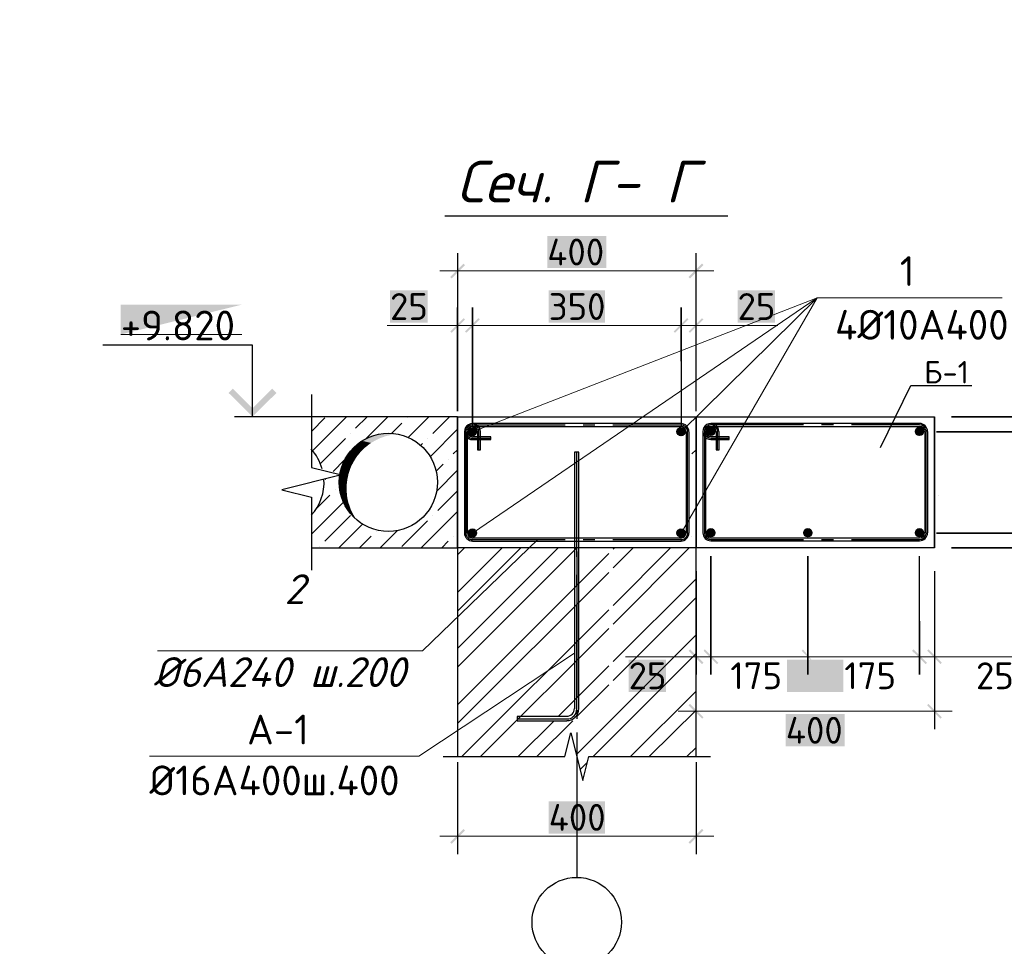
# Model space of a CAD drawing. Header units: millimetres. Extents: x 363306 to 7757304, y 1022887 to 1207196.
# Tile 665 of 1056: x 2271030 to 2279289, y 1070910 to 1078681. Entities that reach past the tile are written whole.
import ezdxf

# ---------------------------------------------------------------- set-up
doc = ezdxf.new("R2010")
doc.units = ezdxf.units.MM
for name, color, linetype in [('0 @ 100', 7, 'Continuous'), ('PDF3_0', 7, 'Continuous'), ('PDF3_Text', 7, 'Continuous'), ('PDF4_0', 7, 'Continuous'), ('PDF4_Text', 7, 'Continuous'), ('PDF4_Размерные линии', 7, 'Continuous')]:
    doc.layers.add(name, color=color, linetype=linetype)
for name, color, linetype, true_color in [('PDF4__Армирования', 7, 'Continuous', 0x0000dd), ('PDF4__ось', 7, 'Continuous', 0x989898), ('PDF4_Layer7', 7, 'Continuous', 0x947000)]:
    doc.layers.add(name, color=color, linetype=linetype, true_color=true_color)
doc.styles.add('PDF ISOCPEUR', font='isocpeur.TTF')
doc.styles.add('PDF ISOCPEUR Italic', font='isocpeui.ttf')
doc.styles.add('ГОСТ 2.304', font='isocpeui.ttf')

msp = doc.modelspace()

# ---------------------------------------------------------------- linework, layer by layer
at = {"layer": 'PDF3_0', "lineweight": 25, "elevation": 0}
msp.add_lwpolyline([(2278249.33, 1075093.456), (2278504.141, 1075612.864), (2279017.352, 1075612.864)], dxfattribs=at)
at = {"layer": 'PDF4_0', "lineweight": 25, "elevation": 0}
for points in [[(2274702.25, 1076722.949), (2274702.25, 1075397.509), (2274702.25, 1076265.742)], [(2276703.494, 1075622.265), (2276703.494, 1076722.949)], [(2276577.262, 1075816.231), (2276577.262, 1076265.742), (2276577.262, 1075272.817)], [(2276703.494, 1075397.509), (2276703.494, 1076265.742)], [(2272982.719, 1075351.327), (2272982.719, 1075950.161), (2271728.093, 1075950.161)], [(2273476.873, 1075537.597), (2273476.873, 1075351.327), (2273476.873, 1074924.908), (2273727.798, 1074863.331), (2273227.487, 1074738.638), (2273476.873, 1074675.522), (2273476.873, 1074250.642), (2273476.873, 1074062.833)], [(2273886.358, 1075351.327), (2272831.856, 1075351.327)], [(2274702.25, 1075351.327), (2274702.25, 1074250.642)], [(2276703.494, 1075351.327), (2276703.494, 1074252.182)], [(2278703.199, 1075351.327), (2278703.199, 1074252.182)], [(2280389.551, 1075351.327), (2278845.514, 1075351.327), (2279803.032, 1075351.327)], [(2275702.872, 1074221.393), (2275702.872, 1073003.713)], [(2280389.551, 1074250.642), (2278845.514, 1074250.642), (2279803.032, 1074250.642)], [(2278578.507, 1073637.412), (2278578.507, 1073187.902), (2278578.507, 1074182.366)], [(2276703.494, 1072730.694), (2276703.494, 1074056.134), (2276703.494, 1073187.902)], [(2278703.199, 1074056.134), (2278703.199, 1073187.902)], [(2278703.199, 1073831.379), (2278703.199, 1072730.694)], [(2275702.872, 1072891.336), (2275702.872, 1072815.904)], [(2274582.175, 1072500.323), (2274702.25, 1072500.323), (2275602.81, 1072500.323), (2275653.611, 1072700.448), (2275753.673, 1072300.199), (2275802.934, 1072500.323), (2276703.494, 1072500.323), (2276823.569, 1072500.323)], [(2275702.872, 1072703.527), (2275702.872, 1071487.386)], [(2274702.25, 1072500.323), (2274702.25, 1072500.323)], [(2274702.25, 1072452.601), (2274702.25, 1071681.352)], [(2276703.494, 1072452.601), (2276703.494, 1071681.352)]]:
    msp.add_lwpolyline(points, dxfattribs=at)
at = {"layer": 'PDF4_0', "lineweight": 18, "elevation": 0}
for points in [[(2274552.926, 1076573.625), (2276852.818, 1076573.625)], [(2274111.113, 1076116.418), (2274702.25, 1076116.418)], [(2274552.926, 1076116.418), (2274977.806, 1076116.418)], [(2274677.619, 1076116.418), (2276728.125, 1076116.418)], [(2276427.938, 1076116.418), (2276852.818, 1076116.418)], [(2277390.075, 1076116.418), (2276703.494, 1076116.418)], [(2276112.358, 1073337.225), (2276703.494, 1073337.225)], [(2276552.631, 1073337.225), (2276977.511, 1073337.225)], [(2276678.864, 1073337.225), (2278727.83, 1073337.225)], [(2278427.643, 1073337.225), (2278852.523, 1073337.225)], [(2279391.32, 1073337.225), (2278703.199, 1073337.225)], [(2276552.631, 1072881.557), (2278852.523, 1072881.557)], [(2274552.926, 1071832.216), (2276852.818, 1071832.216)]]:
    msp.add_lwpolyline(points, dxfattribs=at)
at = {"layer": 'PDF4_0', "lineweight": 20, "elevation": 0}
for points in [[(2274828.482, 1074375.335), (2277717.971, 1076347.331), (2276577.262, 1074375.335)], [(2276577.262, 1075225.095), (2277717.971, 1076347.331), (2274828.482, 1075225.095)], [(2277717.971, 1076347.331), (2279271.245, 1076347.331)], [(2275376.515, 1074319.916), (2274408.221, 1073387.028), (2272185.3, 1073387.028)], [(2274377.433, 1072503.402), (2272119.105, 1072503.402)]]:
    msp.add_lwpolyline(points, dxfattribs=at)
at = {"layer": 'PDF4_0', "lineweight": 25, "elevation": 0}
for points in [[(2274828.482, 1076265.742), (2274828.482, 1075272.817)], [(2279803.032, 1075225.095), (2278720.821, 1075225.095)], [(2279803.032, 1074375.335), (2278720.821, 1074375.335)], [(2276828.187, 1073187.902), (2276828.187, 1074182.366)], [(2277641.492, 1073187.902), (2277641.492, 1074182.366)]]:
    msp.add_lwpolyline(points, close=True, dxfattribs=at)
at = {"layer": 'PDF4_0', "color": 7, "lineweight": 0, "true_color": 0xffffff, "elevation": 0}
msp.add_lwpolyline([(2271877.416, 1076040.987), (2272891.893, 1076040.987)], dxfattribs=at)
at = {"layer": 'PDF4_0', "color": 8, "lineweight": 25, "true_color": 0x767676, "elevation": 0}
for points in [[(2273476.873, 1075228.173), (2273589.25, 1075340.551)], [(2273487.649, 1075066.534), (2273772.441, 1075351.327)], [(2273847.873, 1075254.344), (2273944.856, 1075351.327)], [(2273935.619, 1075168.136), (2274117.271, 1075351.327)], [(2274151.138, 1075212.779), (2274235.806, 1075297.447)], [(2274278.91, 1075340.551), (2274278.91, 1075340.551)], [(2274289.686, 1075177.373), (2274462.101, 1075351.327)], [(2274494.428, 1075211.24), (2274634.516, 1075351.327)], [(2273804.769, 1075211.24), (2273804.769, 1075211.24)], [(2274474.416, 1075017.273), (2274702.25, 1075246.646)], [(2273553.844, 1074958.775), (2273761.665, 1075168.136)], [(2274394.366, 1075111.178), (2274408.221, 1075125.032)], [(2274451.325, 1075168.136), (2274451.325, 1075168.136)], [(2274666.843, 1075038.825), (2274702.25, 1075074.232)], [(2276668.088, 1075038.825), (2276703.494, 1075074.232)], [(2273660.063, 1074892.58), (2273755.507, 1074988.024)], [(2274523.677, 1074895.659), (2274580.636, 1074952.617)], [(2274623.74, 1074995.721), (2274623.74, 1074995.721)], [(2274528.296, 1074726.323), (2274702.25, 1074901.817)], [(2273592.329, 1074826.385), (2273598.487, 1074831.003)], [(2273523.055, 1074583.157), (2273632.354, 1074693.995)], [(2273675.458, 1074737.099), (2273675.458, 1074737.099)], [(2274537.532, 1074564.684), (2274702.25, 1074729.402)], [(2278737.067, 1074693.995), (2278737.067, 1074693.995)], [(2273476.873, 1074366.099), (2273746.271, 1074633.958)], [(2274397.445, 1074250.642), (2274702.25, 1074555.447)], [(2273589.25, 1074306.062), (2273804.769, 1074521.58)], [(2273707.785, 1074250.642), (2273906.37, 1074449.227)], [(2274235.806, 1074262.958), (2274451.325, 1074478.476)], [(2274494.428, 1074521.58), (2274494.428, 1074521.58)], [(2274020.287, 1074392.269), (2274020.287, 1074392.269)], [(2274052.615, 1074250.642), (2274197.321, 1074395.348)], [(2273880.2, 1074250.642), (2273977.184, 1074349.165)], [(2274569.86, 1074250.642), (2274623.74, 1074306.062)], [(2274666.843, 1074349.165), (2274666.843, 1074349.165)], [(2276668.088, 1074349.165), (2276668.088, 1074349.165)], [(2273546.146, 1074262.958), (2273546.146, 1074262.958)], [(2274702.25, 1073878.103), (2275076.329, 1074250.642)], [(2274702.25, 1073407.041), (2275547.391, 1074250.642)], [(2274702.25, 1074192.145), (2274760.748, 1074250.642)], [(2274702.25, 1073721.082), (2275233.349, 1074250.642)], [(2274702.25, 1073250.02), (2275704.412, 1074250.642)], [(2274702.25, 1072934.439), (2275970.731, 1074202.92)], [(2276007.677, 1074239.867), (2276018.453, 1074250.642)], [(2276007.677, 1073768.804), (2276489.515, 1074250.642)], [(2276007.677, 1074082.846), (2276175.474, 1074250.642)], [(2276007.677, 1073611.784), (2276646.536, 1074250.642)], [(2274702.25, 1072777.419), (2275970.731, 1074045.9)], [(2276007.677, 1073297.742), (2276703.494, 1073992.02)], [(2276007.677, 1073139.182), (2276703.494, 1073834.999)], [(2274739.196, 1072500.323), (2275970.731, 1073731.858)], [(2274896.217, 1072500.323), (2275970.731, 1073574.838)], [(2275698.254, 1072515.717), (2276703.494, 1073520.958)], [(2275839.88, 1072500.323), (2276703.494, 1073363.937)], [(2275547.391, 1072837.456), (2275970.731, 1073260.796)], [(2275704.412, 1072837.456), (2275970.731, 1073103.775)], [(2276153.922, 1072500.323), (2276703.494, 1073049.896)], [(2276310.943, 1072500.323), (2276703.494, 1072891.336)], [(2275210.258, 1072500.323), (2275511.984, 1072800.51)], [(2275367.279, 1072500.323), (2275669.005, 1072800.51)], [(2276624.984, 1072500.323), (2276703.494, 1072577.294)], [(2275730.582, 1072391.025), (2275790.619, 1072451.062)]]:
    msp.add_lwpolyline(points, dxfattribs=at)
at = {"layer": 'PDF4_0', "lineweight": 30, "elevation": 0}
for points in [[(2275282.611, 1074250.642), (2274702.25, 1074250.642), (2274702.25, 1075351.327), (2275282.611, 1075351.327)], [(2274702.25, 1075351.327), (2274702.25, 1074250.642), (2274702.25, 1075351.327)], [(2275031.686, 1075351.327), (2276703.494, 1075351.327), (2276703.494, 1074250.642), (2275031.686, 1074250.642)], [(2277032.93, 1075351.327), (2278703.199, 1075351.327), (2278703.199, 1074252.182), (2276703.494, 1074252.182), (2276703.494, 1075351.327), (2277282.316, 1075351.327)], [(2276703.494, 1075351.327), (2276703.494, 1074252.182), (2276703.494, 1075351.327)], [(2278703.199, 1075351.327), (2278703.199, 1074252.182), (2278703.199, 1075351.327)], [(2276703.494, 1072500.323), (2276703.494, 1074250.642), (2274702.25, 1074250.642), (2274702.25, 1072500.323)]]:
    msp.add_lwpolyline(points, dxfattribs=at)
at = {"layer": 'PDF4_0', "color": 1, "lineweight": 20, "elevation": 0}
for points in [[(2274793.076, 1075223.555), (2274830.022, 1075260.501)], [(2274794.615, 1075235.87), (2274817.706, 1075258.962)], [(2274796.155, 1075214.319), (2274839.258, 1075257.422)], [(2274799.233, 1075206.622), (2274846.955, 1075254.344)], [(2274803.852, 1075200.464), (2274853.113, 1075249.725)], [(2274810.009, 1075195.846), (2274857.731, 1075243.568)], [(2274817.706, 1075192.767), (2274860.81, 1075235.87)], [(2274828.482, 1075191.227), (2274862.35, 1075225.095)], [(2274842.337, 1075194.306), (2274859.271, 1075211.24)], [(2276543.395, 1075223.555), (2276580.341, 1075260.501)], [(2276544.934, 1075235.87), (2276568.026, 1075258.962)], [(2276544.934, 1075214.319), (2276589.577, 1075257.422)], [(2276549.553, 1075206.622), (2276597.275, 1075254.344)], [(2276554.171, 1075200.464), (2276603.432, 1075249.725)], [(2276560.328, 1075195.846), (2276608.05, 1075243.568)], [(2276568.026, 1075192.767), (2276611.129, 1075235.87)], [(2276578.802, 1075191.227), (2276612.669, 1075225.095)], [(2276592.656, 1075194.306), (2276609.59, 1075211.24)], [(2276794.32, 1075223.555), (2276831.266, 1075260.501)], [(2276795.86, 1075235.87), (2276818.951, 1075258.962)], [(2276795.86, 1075214.319), (2276840.503, 1075258.962)], [(2276798.938, 1075208.161), (2276846.66, 1075255.883)], [(2276805.096, 1075202.003), (2276852.818, 1075249.725)], [(2276811.254, 1075197.385), (2276857.436, 1075243.568)], [(2276818.951, 1075194.306), (2276860.515, 1075235.87)], [(2276828.187, 1075192.767), (2276862.055, 1075226.634)], [(2276842.042, 1075195.846), (2276858.976, 1075212.779)], [(2278544.639, 1075223.555), (2278581.585, 1075260.501)], [(2278544.639, 1075235.87), (2278569.27, 1075258.962)], [(2278546.179, 1075214.319), (2278589.282, 1075258.962)], [(2278549.258, 1075208.161), (2278596.98, 1075255.883)], [(2278555.415, 1075202.003), (2278603.137, 1075249.725)], [(2278561.573, 1075197.385), (2278607.755, 1075243.568)], [(2278569.27, 1075194.306), (2278610.834, 1075235.87)], [(2278578.507, 1075192.767), (2278612.374, 1075226.634)], [(2278592.361, 1075195.846), (2278609.295, 1075212.779)], [(2274793.076, 1074372.257), (2274830.022, 1074409.203)], [(2274794.615, 1074384.572), (2274817.706, 1074409.203)], [(2274796.155, 1074364.559), (2274839.258, 1074407.663)], [(2274799.233, 1074356.862), (2274846.955, 1074404.584)], [(2274803.852, 1074350.705), (2274853.113, 1074398.427)], [(2274810.009, 1074346.086), (2274857.731, 1074392.269)], [(2274817.706, 1074343.008), (2274860.81, 1074384.572)], [(2274828.482, 1074341.468), (2274862.35, 1074375.335)], [(2274842.337, 1074344.547), (2274859.271, 1074361.481)], [(2276543.395, 1074372.257), (2276580.341, 1074409.203)], [(2276544.934, 1074384.572), (2276568.026, 1074409.203)], [(2276544.934, 1074364.559), (2276589.577, 1074407.663)], [(2276549.553, 1074356.862), (2276597.275, 1074404.584)], [(2276554.171, 1074350.705), (2276603.432, 1074398.427)], [(2276560.328, 1074346.086), (2276608.05, 1074392.269)], [(2276568.026, 1074343.008), (2276611.129, 1074384.572)], [(2276578.802, 1074341.468), (2276612.669, 1074375.335)], [(2276592.656, 1074344.547), (2276609.59, 1074361.481)], [(2276794.32, 1074373.796), (2276831.266, 1074410.742)], [(2276795.86, 1074386.111), (2276818.951, 1074409.203)], [(2276795.86, 1074364.559), (2276840.503, 1074409.203)], [(2276798.938, 1074358.402), (2276846.66, 1074404.584)], [(2276805.096, 1074352.244), (2276852.818, 1074399.966)], [(2276811.254, 1074347.626), (2276857.436, 1074393.808)], [(2276818.951, 1074343.008), (2276860.515, 1074386.111)], [(2276828.187, 1074343.008), (2276862.055, 1074376.875)], [(2276842.042, 1074346.086), (2276858.976, 1074363.02)], [(2277607.624, 1074373.796), (2277644.57, 1074410.742)], [(2277609.164, 1074386.111), (2277632.255, 1074409.203)], [(2277609.164, 1074364.559), (2277653.807, 1074409.203)], [(2277612.243, 1074358.402), (2277659.965, 1074404.584)], [(2277618.4, 1074352.244), (2277666.122, 1074399.966)], [(2277624.558, 1074347.626), (2277670.741, 1074393.808)], [(2277632.255, 1074343.008), (2277673.819, 1074386.111)], [(2277641.492, 1074343.008), (2277675.359, 1074376.875)], [(2277655.346, 1074346.086), (2277672.28, 1074363.02)], [(2278544.639, 1074373.796), (2278581.585, 1074410.742)], [(2278544.639, 1074386.111), (2278569.27, 1074409.203)], [(2278546.179, 1074364.559), (2278589.282, 1074409.203)], [(2278549.258, 1074358.402), (2278596.98, 1074404.584)], [(2278555.415, 1074352.244), (2278603.137, 1074399.966)], [(2278561.573, 1074347.626), (2278607.755, 1074393.808)], [(2278569.27, 1074343.008), (2278610.834, 1074386.111)], [(2278578.507, 1074343.008), (2278612.374, 1074376.875)], [(2278592.361, 1074346.086), (2278609.295, 1074363.02)]]:
    msp.add_lwpolyline(points, dxfattribs=at)
at = {"layer": 'PDF4_0', "lineweight": 0, "elevation": 0}
msp.add_lwpolyline([(2274377.433, 1072503.402), (2275684.399, 1073368.555)], dxfattribs=at)
at = {"layer": 'PDF4_0', "lineweight": 25}
msp.add_circle((2275702.103, 1071112.537, 0), 374.848, dxfattribs=at)
at = {"layer": 'PDF4_0', "color": 7, "true_color": 0xffffff, "transparency": 33554559}
for points in [[(2275455.026, 1076867.654, 0), (2275455.026, 1076598.256, 0), (2275950.719, 1076867.654, 0)], [(2275455.026, 1076598.256, 0), (2275950.719, 1076867.654, 0), (2275950.719, 1076598.256, 0)], [(2274135.744, 1076410.447, 0), (2274135.744, 1076141.049, 0), (2274451.325, 1076410.447, 0)], [(2274135.744, 1076141.049, 0), (2274451.325, 1076410.447, 0), (2274451.325, 1076141.049, 0)], [(2275467.341, 1076410.447, 0), (2275467.341, 1076141.049, 0), (2275938.403, 1076410.447, 0)], [(2275467.341, 1076141.049, 0), (2275938.403, 1076410.447, 0), (2275938.403, 1076141.049, 0)], [(2277051.403, 1076410.447, 0), (2277051.403, 1076141.049, 0), (2277365.445, 1076410.447, 0)], [(2277051.403, 1076141.049, 0), (2277365.445, 1076410.447, 0), (2277365.445, 1076141.049, 0)], [(2271877.416, 1076290.372, 0), (2272891.893, 1076290.372, 0), (2271877.416, 1076040.987, 0)], [(2276136.988, 1073043.196, 0), (2276136.988, 1073312.595, 0), (2276451.03, 1073043.196, 0)], [(2276136.988, 1073312.595, 0), (2276451.03, 1073043.196, 0), (2276451.03, 1073312.595, 0)], [(2277467.046, 1073043.196, 0), (2277467.046, 1073312.595, 0), (2277939.648, 1073043.196, 0)], [(2277467.046, 1073312.595, 0), (2277939.648, 1073043.196, 0), (2277939.648, 1073312.595, 0)], [(2277456.27, 1072585.989, 0), (2277456.27, 1072856.927, 0), (2277950.424, 1072585.989, 0)], [(2277456.27, 1072856.927, 0), (2277950.424, 1072585.989, 0), (2277950.424, 1072856.927, 0)], [(2275467.341, 1072126.244, 0), (2275467.341, 1071855.307, 0), (2275938.403, 1072126.244, 0)], [(2275467.341, 1071855.307, 0), (2275938.403, 1072126.244, 0), (2275938.403, 1071855.307, 0)]]:
    msp.add_solid(points, dxfattribs=at)
at = {"layer": 'PDF4_0', "transparency": 33554559}
for points in [[(2274753.051, 1076635.202, 0), (2274652.989, 1076510.509, 0), (2274640.673, 1076522.825, 0)], [(2274765.366, 1076622.887, 0), (2274753.051, 1076635.202, 0), (2274652.989, 1076510.509, 0)], [(2276640.378, 1076522.825, 0), (2276652.694, 1076510.509, 0), (2276752.756, 1076635.202, 0)], [(2276652.694, 1076510.509, 0), (2276752.756, 1076635.202, 0), (2276765.071, 1076622.887, 0)], [(2274753.051, 1076177.995, 0), (2274652.989, 1076054.841, 0), (2274640.673, 1076065.617, 0)], [(2274765.366, 1076167.219, 0), (2274753.051, 1076177.995, 0), (2274652.989, 1076054.841, 0)], [(2274765.366, 1076065.617, 0), (2274777.682, 1076054.841, 0), (2274877.744, 1076177.995, 0)], [(2274877.744, 1076177.995, 0), (2274777.682, 1076054.841, 0), (2274765.366, 1076065.617, 0)], [(2274777.682, 1076054.841, 0), (2274877.744, 1076177.995, 0), (2274890.059, 1076167.219, 0)], [(2274890.059, 1076167.219, 0), (2274877.744, 1076177.995, 0), (2274777.682, 1076054.841, 0)], [(2276515.685, 1076065.617, 0), (2276528.001, 1076054.841, 0), (2276628.063, 1076177.995, 0)], [(2276628.063, 1076177.995, 0), (2276528.001, 1076054.841, 0), (2276515.685, 1076065.617, 0)], [(2276528.001, 1076054.841, 0), (2276628.063, 1076177.995, 0), (2276640.378, 1076167.219, 0)], [(2276640.378, 1076167.219, 0), (2276628.063, 1076177.995, 0), (2276528.001, 1076054.841, 0)], [(2276640.378, 1076065.617, 0), (2276652.694, 1076054.841, 0), (2276752.756, 1076177.995, 0)], [(2276652.694, 1076054.841, 0), (2276752.756, 1076177.995, 0), (2276765.071, 1076167.219, 0)], [(2272782.595, 1075549.912, 0), (2272982.719, 1075422.14, 0), (2272818.001, 1075585.319, 0)], [(2272982.719, 1075351.327, 0), (2272782.595, 1075549.912, 0), (2272982.719, 1075422.14, 0)], [(2273182.844, 1075549.912, 0), (2272982.719, 1075422.14, 0), (2273147.437, 1075585.319, 0)], [(2272982.719, 1075351.327, 0), (2273182.844, 1075549.912, 0), (2272982.719, 1075422.14, 0)], [(2276754.295, 1073275.649, 0), (2276652.694, 1073400.341, 0), (2276640.378, 1073388.026, 0)], [(2276765.071, 1073287.964, 0), (2276754.295, 1073275.649, 0), (2276652.694, 1073400.341, 0)], [(2276766.611, 1073388.026, 0), (2276777.387, 1073400.341, 0), (2276878.988, 1073275.649, 0)], [(2276878.988, 1073275.649, 0), (2276777.387, 1073400.341, 0), (2276766.611, 1073388.026, 0)], [(2276777.387, 1073400.341, 0), (2276878.988, 1073275.649, 0), (2276889.764, 1073287.964, 0)], [(2276889.764, 1073287.964, 0), (2276878.988, 1073275.649, 0), (2276777.387, 1073400.341, 0)], [(2277701.837, 1073275.649, 0), (2277600.235, 1073400.341, 0), (2277589.459, 1073388.026, 0)], [(2278515.39, 1073388.026, 0), (2278527.706, 1073400.341, 0), (2278629.307, 1073275.649, 0)], [(2278629.307, 1073275.649, 0), (2278527.706, 1073400.341, 0), (2278515.39, 1073388.026, 0)], [(2278527.706, 1073400.341, 0), (2278629.307, 1073275.649, 0), (2278640.083, 1073287.964, 0)], [(2278640.083, 1073287.964, 0), (2278629.307, 1073275.649, 0), (2278527.706, 1073400.341, 0)], [(2278641.623, 1073388.026, 0), (2278652.399, 1073400.341, 0), (2278754, 1073275.649, 0)], [(2278652.399, 1073400.341, 0), (2278754, 1073275.649, 0), (2278764.776, 1073287.964, 0)], [(2276754.295, 1072818.441, 0), (2276652.694, 1072943.134, 0), (2276640.378, 1072930.819, 0)], [(2276765.071, 1072830.756, 0), (2276754.295, 1072818.441, 0), (2276652.694, 1072943.134, 0)], [(2278641.623, 1072930.819, 0), (2278652.399, 1072943.134, 0), (2278754, 1072818.441, 0)], [(2278652.399, 1072943.134, 0), (2278754, 1072818.441, 0), (2278764.776, 1072830.756, 0)], [(2274753.051, 1071893.792, 0), (2274652.989, 1071769.099, 0), (2274640.673, 1071781.415, 0)], [(2274765.366, 1071881.477, 0), (2274753.051, 1071893.792, 0), (2274652.989, 1071769.099, 0)], [(2276640.378, 1071781.415, 0), (2276652.694, 1071769.099, 0), (2276752.756, 1071893.792, 0)], [(2276652.694, 1071769.099, 0), (2276752.756, 1071893.792, 0), (2276765.071, 1071881.477, 0)]]:
    msp.add_solid(points, dxfattribs=at)
at = {"layer": 'PDF4_0', "color": 8, "true_color": 0x767676, "transparency": 33554559}
for points in [[(2273983.341, 1075188.148, 0), (2274075.707, 1075178.912, 0), (2273960.25, 1075178.912, 0)], [(2274006.433, 1075195.846, 0), (2274100.337, 1075188.148, 0), (2273983.341, 1075188.148, 0)], [(2274100.337, 1075188.148, 0), (2273983.341, 1075188.148, 0), (2274075.707, 1075178.912, 0)], [(2274021.827, 1075200.464, 0), (2274134.204, 1075195.846, 0), (2274006.433, 1075195.846, 0)], [(2274134.204, 1075195.846, 0), (2274006.433, 1075195.846, 0), (2274100.337, 1075188.148, 0)], [(2274047.997, 1075205.082, 0), (2274149.599, 1075200.464, 0), (2274021.827, 1075200.464, 0)], [(2274149.599, 1075200.464, 0), (2274021.827, 1075200.464, 0), (2274134.204, 1075195.846, 0)], [(2274054.155, 1075206.622, 0), (2274200.399, 1075205.082, 0), (2274047.997, 1075205.082, 0)], [(2274200.399, 1075205.082, 0), (2274047.997, 1075205.082, 0), (2274149.599, 1075200.464, 0)], [(2274097.258, 1075212.779, 0), (2274188.084, 1075206.622, 0), (2274054.155, 1075206.622, 0)], [(2274188.084, 1075206.622, 0), (2274054.155, 1075206.622, 0), (2274200.399, 1075205.082, 0)], [(2274101.877, 1075212.779, 0), (2274151.138, 1075212.779, 0), (2274097.258, 1075212.779, 0)], [(2274151.138, 1075212.779, 0), (2274097.258, 1075212.779, 0), (2274188.084, 1075206.622, 0)], [(2273864.806, 1075121.953, 0), (2273935.619, 1075098.862, 0), (2273837.097, 1075098.862, 0)], [(2273875.582, 1075131.19, 0), (2273963.329, 1075121.953, 0), (2273864.806, 1075121.953, 0)], [(2273963.329, 1075121.953, 0), (2273864.806, 1075121.953, 0), (2273935.619, 1075098.862, 0)], [(2273903.292, 1075148.124, 0), (2273977.184, 1075131.19, 0), (2273875.582, 1075131.19, 0)], [(2273977.184, 1075131.19, 0), (2273875.582, 1075131.19, 0), (2273963.329, 1075121.953, 0)], [(2273915.607, 1075157.36, 0), (2274006.433, 1075148.124, 0), (2273903.292, 1075148.124, 0)], [(2274006.433, 1075148.124, 0), (2273903.292, 1075148.124, 0), (2273977.184, 1075131.19, 0)], [(2273943.317, 1075171.215, 0), (2274024.906, 1075157.36, 0), (2273915.607, 1075157.36, 0)], [(2274024.906, 1075157.36, 0), (2273915.607, 1075157.36, 0), (2274006.433, 1075148.124, 0)], [(2273960.25, 1075178.912, 0), (2274052.615, 1075171.215, 0), (2273943.317, 1075171.215, 0)], [(2274052.615, 1075171.215, 0), (2273943.317, 1075171.215, 0), (2274024.906, 1075157.36, 0)], [(2274075.707, 1075178.912, 0), (2273960.25, 1075178.912, 0), (2274052.615, 1075171.215, 0)], [(2273775.52, 1075023.431, 0), (2273855.57, 1075014.194, 0), (2273770.902, 1075014.194, 0)], [(2273797.072, 1075054.219, 0), (2273863.267, 1075023.431, 0), (2273775.52, 1075023.431, 0)], [(2273863.267, 1075023.431, 0), (2273775.52, 1075023.431, 0), (2273855.57, 1075014.194, 0)], [(2273804.769, 1075063.456, 0), (2273887.897, 1075054.219, 0), (2273797.072, 1075054.219, 0)], [(2273887.897, 1075054.219, 0), (2273797.072, 1075054.219, 0), (2273863.267, 1075023.431, 0)], [(2273829.4, 1075089.626, 0), (2273897.134, 1075063.456, 0), (2273804.769, 1075063.456, 0)], [(2273897.134, 1075063.456, 0), (2273804.769, 1075063.456, 0), (2273887.897, 1075054.219, 0)], [(2273837.097, 1075098.862, 0), (2273923.304, 1075089.626, 0), (2273829.4, 1075089.626, 0)], [(2273923.304, 1075089.626, 0), (2273829.4, 1075089.626, 0), (2273897.134, 1075063.456, 0)], [(2273935.619, 1075098.862, 0), (2273837.097, 1075098.862, 0), (2273923.304, 1075089.626, 0)], [(2273747.81, 1074971.09, 0), (2273810.927, 1074935.684, 0), (2273732.416, 1074935.684, 0)], [(2273750.889, 1074980.327, 0), (2273829.4, 1074971.09, 0), (2273747.81, 1074971.09, 0)], [(2273829.4, 1074971.09, 0), (2273747.81, 1074971.09, 0), (2273810.927, 1074935.684, 0)], [(2273770.902, 1075014.194, 0), (2273835.557, 1074980.327, 0), (2273750.889, 1074980.327, 0)], [(2273835.557, 1074980.327, 0), (2273750.889, 1074980.327, 0), (2273829.4, 1074971.09, 0)], [(2273855.57, 1075014.194, 0), (2273770.902, 1075014.194, 0), (2273835.557, 1074980.327, 0)], [(2273718.561, 1074877.186, 0), (2273781.678, 1074838.7, 0), (2273712.404, 1074838.7, 0)], [(2273720.101, 1074887.962, 0), (2273789.375, 1074877.186, 0), (2273718.561, 1074877.186, 0)], [(2273789.375, 1074877.186, 0), (2273718.561, 1074877.186, 0), (2273781.678, 1074838.7, 0)], [(2273729.337, 1074924.908, 0), (2273793.993, 1074887.962, 0), (2273720.101, 1074887.962, 0)], [(2273793.993, 1074887.962, 0), (2273720.101, 1074887.962, 0), (2273789.375, 1074877.186, 0)], [(2273732.416, 1074935.684, 0), (2273806.308, 1074924.908, 0), (2273729.337, 1074924.908, 0)], [(2273806.308, 1074924.908, 0), (2273729.337, 1074924.908, 0), (2273793.993, 1074887.962, 0)], [(2273810.927, 1074935.684, 0), (2273732.416, 1074935.684, 0), (2273806.308, 1074924.908, 0)], [(2273712.404, 1074827.924, 0), (2273773.98, 1074790.978, 0), (2273710.864, 1074790.978, 0)], [(2273773.98, 1074790.978, 0), (2273710.864, 1074790.978, 0), (2273772.441, 1074777.124, 0)], [(2273710.864, 1074790.978, 0), (2273772.441, 1074777.124, 0), (2273710.864, 1074777.124, 0)], [(2273772.441, 1074777.124, 0), (2273710.864, 1074777.124, 0), (2273772.441, 1074741.717, 0)], [(2273710.864, 1074777.124, 0), (2273772.441, 1074741.717, 0), (2273713.943, 1074741.717, 0)], [(2273781.678, 1074838.7, 0), (2273712.404, 1074838.7, 0), (2273778.599, 1074827.924, 0)], [(2273712.404, 1074838.7, 0), (2273778.599, 1074827.924, 0), (2273712.404, 1074827.924, 0)], [(2273778.599, 1074827.924, 0), (2273712.404, 1074827.924, 0), (2273773.98, 1074790.978, 0)], [(2273772.441, 1074741.717, 0), (2273713.943, 1074741.717, 0), (2273772.441, 1074726.323, 0)], [(2273713.943, 1074741.717, 0), (2273772.441, 1074726.323, 0), (2273717.022, 1074726.323, 0)], [(2273772.441, 1074726.323, 0), (2273717.022, 1074726.323, 0), (2273775.52, 1074693.995, 0)], [(2273717.022, 1074726.323, 0), (2273775.52, 1074693.995, 0), (2273724.719, 1074693.995, 0)], [(2273775.52, 1074693.995, 0), (2273724.719, 1074693.995, 0), (2273777.059, 1074675.522, 0)], [(2273724.719, 1074693.995, 0), (2273777.059, 1074675.522, 0), (2273730.877, 1074675.522, 0)], [(2273777.059, 1074675.522, 0), (2273730.877, 1074675.522, 0), (2273783.217, 1074646.273, 0)], [(2273730.877, 1074675.522, 0), (2273783.217, 1074646.273, 0), (2273740.113, 1074646.273, 0)], [(2273783.217, 1074646.273, 0), (2273740.113, 1074646.273, 0), (2273787.835, 1074626.261, 0)], [(2273740.113, 1074646.273, 0), (2273787.835, 1074626.261, 0), (2273749.35, 1074626.261, 0)], [(2273787.835, 1074626.261, 0), (2273749.35, 1074626.261, 0), (2273797.072, 1074603.169, 0)], [(2273749.35, 1074626.261, 0), (2273797.072, 1074603.169, 0), (2273761.665, 1074603.169, 0)], [(2273797.072, 1074603.169, 0), (2273761.665, 1074603.169, 0), (2273804.769, 1074578.539, 0)], [(2273761.665, 1074603.169, 0), (2273804.769, 1074578.539, 0), (2273777.059, 1074578.539, 0)], [(2273804.769, 1074578.539, 0), (2273777.059, 1074578.539, 0), (2273812.466, 1074561.605, 0)], [(2273777.059, 1074578.539, 0), (2273812.466, 1074561.605, 0), (2273787.835, 1074561.605, 0)], [(2273812.466, 1074561.605, 0), (2273787.835, 1074561.605, 0), (2273826.321, 1074532.356, 0)], [(2273787.835, 1074561.605, 0), (2273826.321, 1074532.356, 0), (2273810.927, 1074532.356, 0)], [(2273810.927, 1074532.356, 0), (2273818.624, 1074523.12, 0), (2273832.478, 1074523.12, 0)], [(2273810.927, 1074532.356, 0), (2273826.321, 1074532.356, 0), (2273832.478, 1074523.12, 0)], [(2273818.624, 1074523.12, 0), (2273832.478, 1074523.12, 0), (2273852.491, 1074489.252, 0)]]:
    msp.add_solid(points, dxfattribs=at)
at = {"layer": 'PDF4__Армирования', "lineweight": 30, "elevation": 0}
for points in [[(2275282.611, 1075292.829), (2274828.482, 1075292.829)], [(2274828.482, 1075278.974), (2274828.482, 1075278.974)], [(2276577.262, 1075292.829), (2275031.686, 1075292.829)], [(2277282.316, 1075294.368), (2276828.187, 1075294.368)], [(2276828.187, 1075280.514), (2276828.187, 1075280.514)], [(2276828.187, 1075269.738), (2277282.316, 1075269.738)], [(2278578.507, 1075294.368), (2277032.93, 1075294.368)], [(2277032.93, 1075269.738), (2278578.507, 1075269.738)], [(2274760.748, 1075225.095), (2274760.748, 1074375.335)], [(2274785.379, 1074375.335), (2274785.379, 1075225.095)], [(2274828.482, 1075268.198), (2275282.611, 1075268.198)], [(2274870.047, 1075225.095), (2274870.047, 1075072.692), (2274894.677, 1075072.692), (2274894.677, 1075225.095)], [(2275031.686, 1075268.198), (2276577.262, 1075268.198)], [(2276620.366, 1075225.095), (2276620.366, 1074375.335)], [(2276644.997, 1074375.335), (2276644.997, 1075225.095)], [(2276760.453, 1075226.634), (2276760.453, 1074376.875)], [(2276785.084, 1074376.875), (2276785.084, 1075226.634)], [(2276871.291, 1075226.634), (2276871.291, 1075074.232), (2276895.922, 1075074.232), (2276895.922, 1075226.634)], [(2278621.61, 1075226.634), (2278621.61, 1074376.875)], [(2278646.241, 1074376.875), (2278646.241, 1075226.634)], [(2274828.482, 1075158.9), (2274980.885, 1075158.9), (2274980.885, 1075183.53), (2274828.482, 1075183.53)], [(2276828.187, 1075158.9), (2276982.129, 1075158.9), (2276982.129, 1075183.53), (2276828.187, 1075183.53)], [(2275721.345, 1072902.112), (2275721.345, 1075052.68), (2275684.399, 1075052.68), (2275684.399, 1072902.112)], [(2275282.611, 1074332.232), (2274828.482, 1074332.232)], [(2274828.482, 1074307.601), (2275282.611, 1074307.601)], [(2276577.262, 1074332.232), (2275031.686, 1074332.232)], [(2275031.686, 1074307.601), (2276577.262, 1074307.601)], [(2277282.316, 1074333.771), (2276828.187, 1074333.771)], [(2276828.187, 1074309.14), (2277282.316, 1074309.14)], [(2278578.507, 1074333.771), (2277032.93, 1074333.771)], [(2277032.93, 1074309.14), (2278578.507, 1074309.14)], [(2275619.744, 1072837.456), (2275202.561, 1072837.456), (2275202.561, 1072800.51), (2275619.744, 1072800.51)]]:
    msp.add_lwpolyline(points, dxfattribs=at)
at = {"layer": 'PDF4__Армирования', "color": 1, "lineweight": 30}
for centre, radius in [((2274827.711, 1075225.863, 0), 34.638), ((2276576.492, 1075225.864, 0), 34.637), ((2276827.417, 1075227.403, 0), 34.637), ((2278577.737, 1075227.403, 0), 34.637), ((2274827.711, 1074376.104, 0), 34.638), ((2276576.492, 1074376.105, 0), 34.637), ((2276827.417, 1074377.644, 0), 34.637), ((2277640.722, 1074377.644, 0), 34.637), ((2278577.737, 1074377.644, 0), 34.637)]:
    msp.add_circle(centre, radius, dxfattribs=at)
at = {"layer": 'PDF4__Армирования', "lineweight": 30}
for centre, radius, start, end in [((2274827.713, 1075225.864, 0), 66.965, 89.9999943, 270.0000057), ((2274827.713, 1075225.864, 0), 66.965, 359.9999943, 180.0000057), ((2276576.492, 1075225.864, 0), 66.965, 359.9999943, 90.0000057), ((2276827.418, 1075227.404, 0), 66.965, 89.9999943, 270.0000057), ((2276827.418, 1075227.404, 0), 66.965, 359.9999943, 180.0000057), ((2276827.417, 1075227.403, 0), 42.335, 0.0008819, 179.9991181), ((2276827.418, 1075227.404, 0), 42.334, 90.0000017, 269.9999983), ((2278577.737, 1075227.404, 0), 66.965, 359.9999943, 90.0000057), ((2278577.737, 1075227.404, 0), 42.334, 0.0000017, 89.9999983), ((2274827.712, 1075225.864, 0), 42.335, 0.0008819, 179.9991181), ((2274827.713, 1075225.864, 0), 42.334, 90.0000017, 269.9999983), ((2276576.492, 1075225.864, 0), 42.334, 0.0000017, 89.9999983), ((2274827.713, 1074376.105, 0), 66.965, 179.9999943, 270.0000057), ((2274827.713, 1074376.105, 0), 42.334, 180.0000017, 269.9999983), ((2276576.492, 1074376.105, 0), 42.334, 270.0000017, 359.9999983), ((2276576.492, 1074376.105, 0), 66.965, 269.9999943, 0.0000057), ((2276827.418, 1074377.644, 0), 66.965, 179.9999943, 270.0000057), ((2276827.418, 1074377.644, 0), 42.334, 180.0000017, 269.9999983), ((2278577.737, 1074377.644, 0), 42.334, 270.0000017, 359.9999983), ((2278577.737, 1074377.644, 0), 66.965, 269.9999943, 0.0000057), ((2275618.974, 1072902.881, 0), 63.886, 269.9999949, 0.0000051), ((2275618.974, 1072902.881, 0), 100.832, 270.0000012, 359.9999987)]:
    msp.add_arc(centre, radius, start, end, dxfattribs=at)
at = {"layer": 'PDF4__ось', "lineweight": 25, "elevation": 0}
for points in [[(2274882.362, 1075072.692), (2274882.362, 1075225.095), (2274882.362, 1075235.87), (2274879.283, 1075245.107), (2274874.665, 1075254.344), (2274868.507, 1075262.041), (2274860.81, 1075269.738), (2274853.113, 1075274.356), (2274842.337, 1075278.974), (2274833.101, 1075280.514), (2274822.325, 1075280.514), (2274813.088, 1075278.974), (2274803.852, 1075274.356), (2274794.615, 1075269.738), (2274786.918, 1075262.041), (2274780.76, 1075254.344), (2274776.142, 1075245.107), (2274773.063, 1075235.87), (2274773.063, 1075225.095), (2274773.063, 1074375.335), (2274773.063, 1074366.099), (2274776.142, 1074356.862), (2274780.76, 1074347.626), (2274785.379, 1074339.929), (2274793.076, 1074333.771), (2274800.773, 1074327.613), (2274808.47, 1074324.535), (2274817.706, 1074321.456), (2274828.482, 1074319.916), (2275282.611, 1074319.916)], [(2275282.611, 1075280.514), (2274828.482, 1075280.514), (2274817.706, 1075280.514), (2274808.47, 1075277.435), (2274799.233, 1075272.817), (2274791.536, 1075266.659), (2274783.839, 1075258.962), (2274779.221, 1075249.725), (2274774.603, 1075240.489), (2274773.063, 1075231.252), (2274773.063, 1075220.476), (2274774.603, 1075211.24), (2274779.221, 1075200.464), (2274783.839, 1075192.767), (2274791.536, 1075185.07), (2274799.233, 1075178.912), (2274808.47, 1075174.294), (2274817.706, 1075171.215), (2274828.482, 1075171.215), (2274980.885, 1075171.215)], [(2275604.349, 1075280.514), (2275031.686, 1075280.514)], [(2275855.275, 1075280.514), (2275755.212, 1075280.514)], [(2276004.598, 1074319.916), (2276577.262, 1074319.916), (2276588.038, 1074321.456), (2276597.275, 1074324.535), (2276604.972, 1074327.613), (2276612.669, 1074333.771), (2276620.366, 1074339.929), (2276624.984, 1074347.626), (2276629.602, 1074356.862), (2276632.681, 1074366.099), (2276632.681, 1074375.335), (2276632.681, 1075225.095), (2276632.681, 1075235.87), (2276629.602, 1075245.107), (2276624.984, 1075252.804), (2276620.366, 1075260.501), (2276612.669, 1075268.198), (2276604.972, 1075272.817), (2276597.275, 1075277.435), (2276588.038, 1075280.514), (2276577.262, 1075280.514), (2276004.598, 1075280.514)], [(2276883.606, 1075074.232), (2276883.606, 1075226.634), (2276882.067, 1075237.41), (2276878.988, 1075246.646), (2276874.37, 1075255.883), (2276869.752, 1075263.58), (2276862.055, 1075271.277), (2276852.818, 1075275.895), (2276843.582, 1075278.974), (2276832.806, 1075282.053), (2276823.569, 1075282.053), (2276812.793, 1075278.974), (2276803.557, 1075275.895), (2276794.32, 1075271.277), (2276788.162, 1075263.58), (2276782.005, 1075255.883), (2276777.387, 1075246.646), (2276774.308, 1075237.41), (2276772.768, 1075226.634), (2276772.768, 1074376.875), (2276774.308, 1074367.638), (2276775.847, 1074358.402), (2276780.465, 1074349.165), (2276786.623, 1074341.468), (2276792.781, 1074333.771), (2276800.478, 1074329.153), (2276809.714, 1074324.535), (2276818.951, 1074322.995), (2276828.187, 1074321.456), (2277282.316, 1074321.456)], [(2277282.316, 1075282.053), (2276828.187, 1075282.053), (2276817.411, 1075280.514), (2276808.175, 1075277.435), (2276798.938, 1075272.817), (2276791.241, 1075266.659), (2276783.544, 1075260.501), (2276778.926, 1075251.265), (2276775.847, 1075242.028), (2276772.768, 1075231.252), (2276772.768, 1075222.016), (2276775.847, 1075211.24), (2276778.926, 1075202.003), (2276783.544, 1075192.767), (2276791.241, 1075186.609), (2276798.938, 1075180.451), (2276808.175, 1075175.833), (2276817.411, 1075172.754), (2276828.187, 1075171.215), (2276982.129, 1075171.215)], [(2277605.594, 1075282.053), (2277032.93, 1075282.053)], [(2277854.98, 1075282.053), (2277754.917, 1075282.053)], [(2278005.843, 1074321.456), (2278578.507, 1074321.456), (2278587.743, 1074322.995), (2278596.98, 1074324.535), (2278606.216, 1074329.153), (2278613.913, 1074333.771), (2278620.071, 1074341.468), (2278626.229, 1074349.165), (2278629.307, 1074358.402), (2278632.386, 1074367.638), (2278633.926, 1074376.875), (2278633.926, 1075226.634), (2278632.386, 1075235.87), (2278629.307, 1075245.107), (2278626.229, 1075254.344), (2278620.071, 1075262.041), (2278613.913, 1075268.198), (2278606.216, 1075274.356), (2278596.98, 1075278.974), (2278587.743, 1075280.514), (2278578.507, 1075282.053), (2278005.843, 1075282.053)], [(2275702.872, 1074175.211), (2275702.872, 1075051.14)], [(2275031.686, 1074319.916), (2275604.349, 1074319.916)], [(2275755.212, 1074319.916), (2275855.275, 1074319.916)], [(2277032.93, 1074321.456), (2277605.594, 1074321.456)], [(2277754.917, 1074321.456), (2277854.98, 1074321.456)], [(2275702.872, 1073924.286), (2275702.872, 1074024.348)], [(2275202.561, 1072815.904), (2275619.744, 1072815.904), (2275635.138, 1072817.444), (2275648.993, 1072820.522), (2275661.308, 1072826.68), (2275673.623, 1072835.917), (2275682.86, 1072845.153), (2275692.096, 1072857.468), (2275698.254, 1072869.784), (2275701.333, 1072883.639), (2275702.872, 1072899.033), (2275702.872, 1073774.962)]]:
    msp.add_lwpolyline(points, dxfattribs=at)
at = {"layer": 'PDF4_Layer7', "lineweight": 25, "elevation": 0}
msp.add_lwpolyline([(2273476.873, 1074250.642), (2274702.25, 1074250.642), (2274702.25, 1075351.327), (2273476.873, 1075351.327)], dxfattribs=at)
at = {"layer": 'PDF4_Layer7', "color": 7, "lineweight": 25}
msp.add_circle((2274122.659, 1074800.985, 0), 411.795, dxfattribs=at)
at = {"layer": 'PDF4_Layer7', "lineweight": 25}
for start, end in [(16.100206, 42.2751216), (317.7248819, 3.6971622)]:
    msp.add_arc((2273171.298, 1074800.985, 0), 411.795, start, end, dxfattribs=at)
at = {"layer": 'PDF4_Размерные линии', "lineweight": 30, "elevation": 0}
msp.add_lwpolyline([(2274595.961, 1077036.603), (2276969.745, 1077036.603)], dxfattribs=at)

# ---------------------------------------------------------------- texts
at = {"layer": '0 @ 100', "color": 7, "insert": (761996.908, 1075986.433), "char_height": 318.940213, "width": 19697.5359, "attachment_point": 4, "style": 'ГОСТ 2.304'}
msp.add_mtext('\\pi5457.36288;{\\fISOCPEUR|b1|i1|c204|p34;Характеристика участка строительства:\\P\\pi0;\\P}Расчетная зимняя температура воздух 15 °С.\\PСкоростной напор ветра   - 38кг/м2.\\PВес снегового покрова    - 50кг/м2.\\PКлассификация зданий по функциональной пожарной опасности - Ф 4.1 \\PКоэффициент надежности по назначению - 0.95\\P\\P^IПроектом разработано подъёмник для мало мобильных граждан населения грузоподъемностью 250 кг. скоростью 0,25 см/с. Двери шахт подъёмника противопожарные с пределом огнестойкости El 30. Подъёмники оборудованы кабинами габаритами 1500х1500 мм, ширина дверей кабины обеспечивает проезд инвалидной коляски. Для экстренных случаев подъёмник оснащен дополнительным аккумулятором и механическим спуском для безопасного спуска пассажира в нулевую отметку. Так же в дверях подъёмника установлены замки датчики которые открываются с ключевыми картами, чтобы открыть двери подъёмника.\\P^IС внешней и внутренней стороны наружных стен предусмотрено обшивка из аквапанелей толщиной 12,5мм с утеплением из минераловатной ваты на кварцевой основе, А =0,040 Вт/мС, толщиной 100мм. (по теплотехническому расчету). Наружная отделка из органическое стекло.\\P^IПодрядчик обязан предоставить заказчику сертификаты соответствия и пожарной безопасности на фасадную систему и все применяемые в данной системе материалы и изделия.\\PКонструкции, изделия и материалы применены по действующим стандартам, ТУ, сертификатам. На путях эвакуации используются отделочные материалы, соответствующие требованиям п. 5.25 ШНК 2.01.02-04.\\PОтделка стен с внутренней стороны окраска водоэмульсионными красками светлых тонов. Во внутренней и наружной отделке использованы современные отделочные материалы используемые на территории Республики Узбекистан.\\P^IКрыша - скатная из металлических профилированных листов с полимерными покрытиями с обеих сторон толщ.0,55мм по металлическим конструкциям.\\P^IПо периметру наружных стен устраивается бетонная отмостка. Бетон кл.В 7,5 шириной 1000 мм, толщиной 50 мм по гравийному основанию толщиной 100 мм -150 мм.\\P^IВсе строительно-монтажные работы вести согласно указаний соответствующих строительных норм и проекта производства работ (П.П.Р.) на основании ШНК 3.01.01 - 03 и КМК 3.01.02 - 00.', dxfattribs=at)
at = {"layer": 'PDF3_Text', "insert": (2278616.518, 1075630.532, 0), "char_height": 187.4997, "attachment_point": 7, "style": 'PDF ISOCPEUR'}
msp.add_mtext('Б-1', dxfattribs=at)
at = {"layer": 'PDF4_Text'}
for s, insert, char_height, attachment_point, style in [('Сеч. Г- Г', (2274693.999, 1077148.162, 0), 349.9993, 7, 'PDF ISOCPEUR Italic'), ('400', (2275455.026, 1076619.808, 0), 224.999, 7, 'PDF ISOCPEUR'), ('1', (2278412.249, 1076447.393, 0), 250, 7, 'PDF ISOCPEUR'), ('25', (2274135.744, 1076162.601, 0), 224.999, 7, 'PDF ISOCPEUR'), ('350', (2275467.341, 1076162.601, 0), 224.999, 7, 'PDF ISOCPEUR'), ('25', (2277051.403, 1076162.601, 0), 224.999, 7, 'PDF ISOCPEUR'), ('+9.820', (2271877.416, 1075991.01, 0), 249.9996, 7, 'PDF ISOCPEUR'), ('4Ø10А400', (2277868.834, 1075996.343, 0), 249.9996, 7, 'PDF ISOCPEUR'), ('2', (2273250.998, 1073779.897, 0), 249.999, 7, 'PDF ISOCPEUR Italic'), ('Ø6А240 ш.200', (2272151.433, 1073083.763, 0), 249.99907, 7, 'PDF ISOCPEUR Italic'), ('25', (2276136.988, 1073291.043, 0), 224.999, 1, 'PDF ISOCPEUR'), ('175', (2276990.725, 1073291.043, 0), 224.999, 1, 'PDF ISOCPEUR'), ('175', (2277947.002, 1073291.043, 0), 224.999, 1, 'PDF ISOCPEUR'), ('25', (2279051.108, 1073291.043, 0), 224.999, 1, 'PDF ISOCPEUR'), ('A-1', (2272936.537, 1072601.925, 0), 249.9996, 7, 'PDF ISOCPEUR'), ('400', (2277456.27, 1072833.835, 0), 224.999, 1, 'PDF ISOCPEUR'), ('Ø16А400ш.400', (2272117.566, 1072175.506, 0), 249.99957, 7, 'PDF ISOCPEUR'), ('400', (2275467.341, 1071878.398, 0), 224.999, 7, 'PDF ISOCPEUR')]:
    msp.add_mtext(s, dxfattribs=dict(at, insert=insert, char_height=char_height, attachment_point=attachment_point, style=style))

doc.saveas('drawing.dxf')
